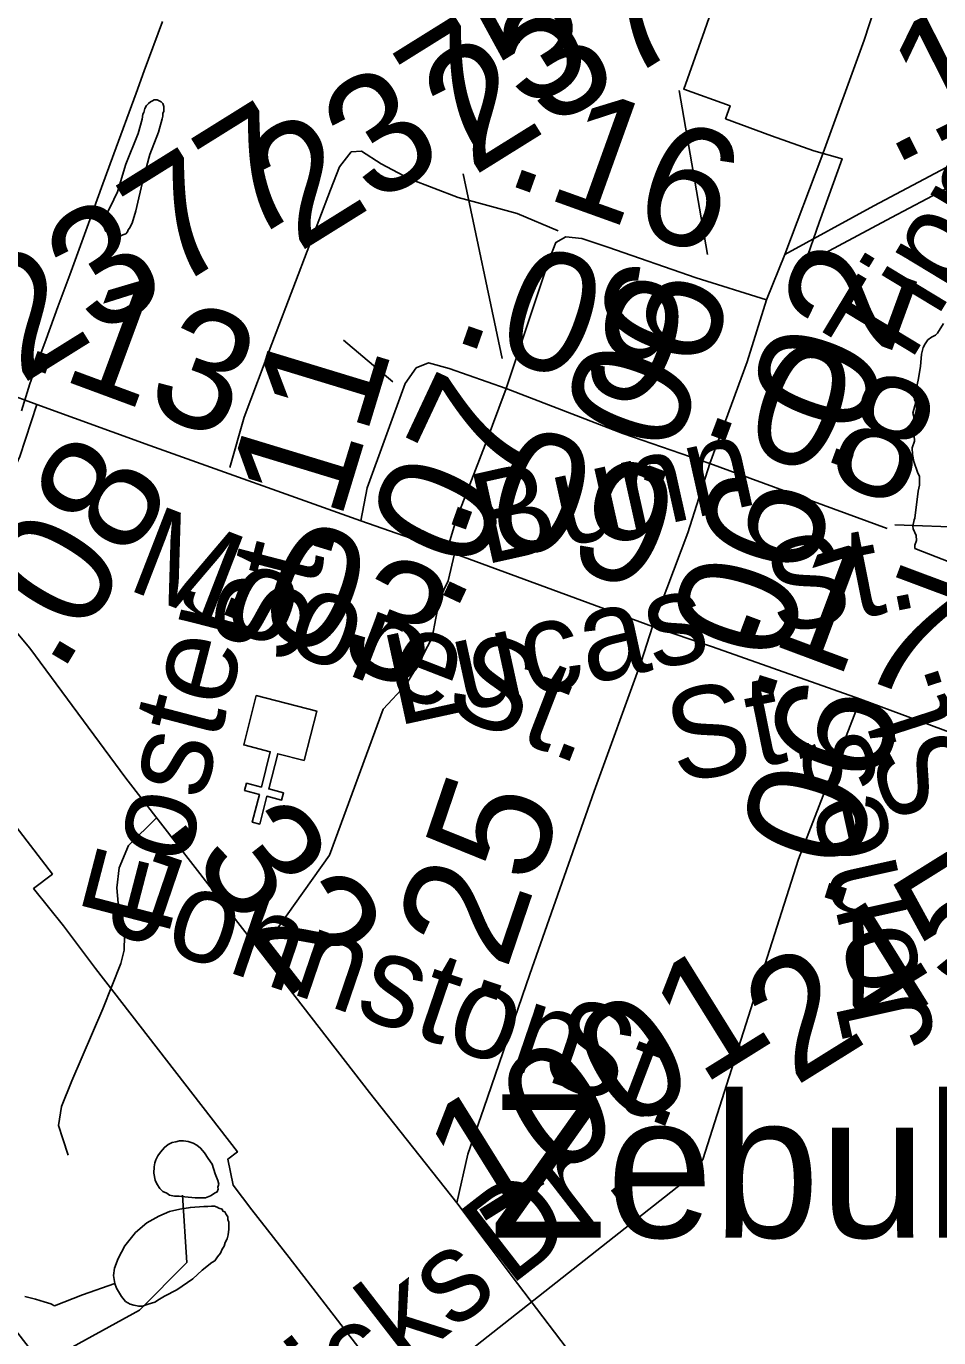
# Model space of a CAD drawing. Extents: x 2001466 to 31450019, y -30647475 to 847247.
# Drawn here: x 2199259 to 2201170, y 760541 to 763287 of the extents above; entities that cross this region are included whole.
import ezdxf

# ---------------------------------------------------------------- set-up
doc = ezdxf.new("R2010")
doc.units = 0
for name, color, linetype in [('Exist Boundary Political City Limit New', 7, 'Continuous'), ('Exist Cultural Church CELL', 7, 'Continuous'), ('Exist Cultural Educational Facility High Label', 7, 'Continuous'), ('Exist Hydrographic Misc Water Feature', 7, 'Continuous'), ('Exist Road Non-System Type 51', 7, 'Continuous'), ('Exist Road Non-System Type 51 Label', 7, 'Continuous'), ('Exist Road Primary NC Attributed', 7, 'Continuous'), ('Exist Road Primary NC Service Mileage Hundredths English Label', 7, 'Continuous'), ('Exist Road Secondary Mileage Hundredths English Label', 7, 'Continuous'), ('Exist Road Secondary Type 51 Attributed', 7, 'Continuous'), ('Exist Road Secondary Type 51 Label', 7, 'Continuous'), ('Exist Road Secondary Type 51 Number Label', 7, 'Continuous'), ('Map Preparation Boundary City Limit Buffer Line', 7, 'Continuous')]:
    doc.layers.add(name, color=color, linetype=linetype)

msp = doc.modelspace()

# ---------------------------------------------------------------- linework, layer by layer
at = {"layer": 'Exist Boundary Political City Limit New'}
for points in [[(2200889.5, 762789.1), (2200919.2, 762875.9), (2200967.5, 763009.4), (2200908.5, 763026.2), (2200819.5, 763057.2), (2200723.2, 763093), (2200732.8, 763120.3), (2200635.8, 763155.3), (2200679.2, 763276.9), (2200718.8, 763391.8)], [(2199543.8, 763296.7), (2199506, 763193.4), (2199488.8, 763146.4), (2199442.5, 763019.6), (2199416.5, 762949.2), (2199391.8, 762881.4), (2199349.8, 762766.4), (2199325, 762699.1), (2199300.5, 762631.6), (2199283.2, 762584.7), (2199266, 762537.8), (2199248.5, 762481.5)], [(2201256, 762984.2), (2201070.5, 762886.6), (2200889.5, 762789.1)], [(2201307.5, 762120.4), (2201119.8, 762193.7), (2201120, 762200.1), (2201123.2, 762210.1), (2201122.2, 762220.8), (2201116.5, 762234.8), (2201115.5, 762240.4), (2201118.2, 762253.6), (2201119.8, 762256.9), (2201127, 762313.5), (2201129.2, 762326.1), (2201129.8, 762343.9), (2201125.2, 762353.4), (2201117.5, 762375.5), (2201114.8, 762390.2), (2201114, 762404.2), (2201119, 762418.4), (2201118, 762430.2), (2201114.5, 762440.6), (2201114, 762444.5), (2201120.2, 762459.6), (2201115.5, 762476.4), (2201122, 762500), (2201119, 762504.9), (2201119.5, 762507.9), (2201119.8, 762513.9), (2201127, 762545.5), (2201131.8, 762574.6), (2201133.5, 762600.5), (2201137, 762613.9), (2201141.2, 762621.9), (2201147.2, 762630.3), (2201154.5, 762636), (2201163.2, 762639.7), (2201167, 762644), (2201179.8, 762664.5)], [(2199112.5, 761772.9), (2199313.5, 761511.8), (2199274.2, 761481.5), (2199337, 761403.1), (2199404, 761313.8), (2199701, 760930.2), (2199681.2, 760915), (2199692, 760860.2), (2199731.5, 760809.2), (2199809.2, 760709.1), (2199967, 760504.7), (2200028.2, 760425.6), (2200064.8, 760378.2), (2199667.2, 760071.7), (2199700, 760008.3), (2199914.5, 759594)]]:
    msp.add_lwpolyline(points, dxfattribs=at)
at = {"layer": 'Exist Cultural Church CELL'}
msp.add_lwpolyline([(2199840.6, 761749.8), (2199785.5, 761763.8), (2199766.6, 761690.1), (2199797.6, 761682.1), (2199793.6, 761666.7), (2199762.6, 761674.6), (2199747.7, 761616.3), (2199732.2, 761620.3), (2199747.1, 761678.6), (2199716.1, 761686.5), (2199720.1, 761702), (2199751.1, 761694), (2199769.9, 761767.8), (2199714.1, 761782.2), (2199740.5, 761885.3), (2199867, 761853)], close=True, dxfattribs=at)
at = {"layer": 'Exist Hydrographic Misc Water Feature'}
for points in [[(2199503.9, 762966.6), (2199488.5, 762900.4), (2199480.9, 762874.3), (2199475, 762864.3), (2199472.5, 762860.2), (2199470.7, 762856.4), (2199467, 762852.1), (2199461, 762850.1), (2199456.9, 762848.3), (2199451, 762848), (2199445, 762848.1), (2199439.1, 762848.2), (2199432.9, 762852), (2199428.4, 762855.9), (2199424.5, 762858.1), (2199422.7, 762864.1), (2199420.6, 762868), (2199420.6, 762872.1), (2199420.6, 762878.1), (2199422.7, 762881.9), (2199422.9, 762885.9), (2199434.2, 762908.2), (2199450.2, 762940.2), (2199467.4, 762998.1), (2199493.4, 763062.3), (2199501.4, 763092.3), (2199503.1, 763102.6), (2199504.9, 763106.4), (2199506.8, 763114.6), (2199510.9, 763120.5), (2199515, 763124.8), (2199518.9, 763128.6), (2199523, 763130.4), (2199526.9, 763132.7), (2199533.2, 763132.5), (2199537.1, 763130.8), (2199541, 763128.5), (2199545.1, 763124.7), (2199546.9, 763118.7), (2199546.9, 763112.6), (2199546.9, 763108.6), (2199545.1, 763104.8), (2199544.9, 763098.7), (2199543.1, 763092.9), (2199535.5, 763064.9), (2199517.6, 763018.5), (2199503.9, 762966.6)], [(2199526.4, 760899.2), (2199528.3, 760907.5), (2199530.1, 760913.3), (2199534, 760921.6), (2199540, 760929.6), (2199548, 760939.4), (2199555.8, 760945.5), (2199564.2, 760949.5), (2199572.2, 760951.5), (2199579.8, 760953.6), (2199587.8, 760953.6), (2199597.6, 760951.7), (2199608.1, 760948.1), (2199615.8, 760944.1), (2199623.8, 760938), (2199631.8, 760927.9), (2199639.6, 760916.1), (2199648.4, 760904.3), (2199654.4, 760884.4), (2199660.1, 760870.5), (2199662.2, 760862.5), (2199660.3, 760856.3), (2199660.5, 760852.2), (2199658.7, 760846.4), (2199654.6, 760844.2), (2199644.6, 760838.4), (2199634.5, 760834.2), (2199624.9, 760834.1), (2199612.8, 760833.8), (2199590.6, 760836), (2199578.7, 760837.8), (2199568.9, 760837.6), (2199558.6, 760839.6), (2199552.9, 760843.7), (2199544.5, 760847.4), (2199538.3, 760853.6), (2199532.4, 760863.4), (2199528.5, 760871.3), (2199526.2, 760885.4), (2199526.4, 760899.2)], [(2198276.7, 759278.1), (2198799.9, 760101.6), (2199155.9, 760412.5), (2199495.9, 760599), (2199594.9, 760698.7), (2199585.9, 760839.9)], [(2199444, 760654.9), (2199441.8, 760671.1), (2199443.4, 760687), (2199451.4, 760706.9), (2199465.1, 760733.2), (2199487.3, 760761.1), (2199511.1, 760781.5), (2199536.7, 760795.4), (2199558.8, 760805.5), (2199580.4, 760809.9), (2199602.7, 760813.9), (2199630.8, 760816.1), (2199638.8, 760816.1), (2199646.4, 760816.2), (2199653, 760816.4), (2199658.9, 760814.3), (2199662.4, 760812.5), (2199669, 760810.3), (2199670.8, 760806.4), (2199674.7, 760804.6), (2199676.9, 760800.6), (2199680.6, 760794.4), (2199681.1, 760788.6), (2199682.9, 760782.7), (2199682.9, 760776.6), (2199682.7, 760768.5), (2199681.3, 760756.6), (2199679.4, 760748.3), (2199675.1, 760740.5), (2199673.3, 760732.6), (2199669.4, 760726.3), (2199665.5, 760718.4), (2199659.5, 760710.4), (2199653.4, 760702.3), (2199647.2, 760698.4), (2199627.5, 760682.3), (2199607.6, 760664.2), (2199574, 760641.7), (2199548, 760627.8), (2199537.9, 760621.6), (2199528.1, 760615.4), (2199514.1, 760611.4), (2199502, 760607.2), (2199494.5, 760607.1), (2199484, 760609.1), (2199476.4, 760611.1), (2199466.4, 760617), (2199458.2, 760627.2), (2199447.9, 760645), (2199444, 760654.9)], [(2199444, 760654.9), (2199376.3, 760630.6), (2199318.1, 760608.2)], [(2199318.1, 760608.2), (2199310.3, 760611.8), (2199296.2, 760615.9), (2199277.9, 760621.9), (2199256, 760627.7)]]:
    msp.add_lwpolyline(points, dxfattribs=at)
at = {"layer": 'Exist Road Non-System Type 51'}
for points in [[(2200202.7, 762917.5), (2200163.5, 762928), (2200061.3, 762967.6), (2200002, 762998.9), (2199960.8, 763025.3), (2199939.4, 763023.6), (2199914.7, 762992.3), (2199896.2, 762944.1)], [(2199896.2, 762944.1), (2199822.4, 762751.6), (2199773.3, 762621.7)], [(2200372.8, 762858.7), (2200287.1, 762895), (2200202.7, 762917.5)], [(2199773.3, 762621.7), (2199715.3, 762468), (2199685, 762363.3)], [(2200155.3, 762182.5), (2200142.7, 762125.9), (2200124.6, 762089.7), (2200116.6, 762047.6), (2200108.6, 762007.4), (2200078.5, 761949.2), (2200054.4, 761909), (2200006.3, 761856.8), (2199893.9, 761551.7), (2199750.1, 761348.7)], [(2200876.3, 761543.2), (2200675.8, 760914.1), (2200645.1, 760874.6), (2199671.9, 760107.8), (2199636.9, 760099.1), (2199597.4, 760112.2), (2199553.6, 760147.3), (2198944.2, 760932.5), (2198935.4, 760980.8), (2198957.4, 761007.1), (2199172.2, 761165), (2199189.7, 761213.3), (2199194.1, 761265.9), (2199180.9, 761309.8), (2198803.9, 761801.1)], [(2199531.7, 761629.3), (2199472.6, 761571.7), (2199453.1, 761524.8), (2199448.2, 761483), (2199451.6, 761450.9), (2199459.1, 761426.7), (2199464.2, 761382.6), (2199463.6, 761352.7), (2199457, 761324.8), (2199419, 761229.6), (2199354, 761079), (2199332.9, 761025.4), (2199326, 760985.6), (2199335.5, 760957.4), (2199346.8, 760923.1)]]:
    msp.add_lwpolyline(points, dxfattribs=at)
at = {"layer": 'Exist Road Primary NC Attributed'}
for points in [[(2200160.3, 760823.3), (2199977.7, 761054.7), (2199716.6, 761391.9), (2199467.1, 761712.3), (2199266.2, 761984.6), (2199124.3, 762153.4)], [(2200820.5, 759920.8), (2200763.5, 760006.6), (2200645.8, 760165.7), (2200418.2, 760483), (2200287.4, 760654.7), (2200160.3, 760823.3)]]:
    msp.add_lwpolyline(points, dxfattribs=at)
at = {"layer": 'Exist Road Secondary Type 51 Attributed'}
for points in [[(2201876.1, 766139.3), (2201863, 766010.3), (2201839, 765890.9), (2201736.4, 765522.3), (2201505.2, 764770.5), (2201427.7, 764498.2), (2201382.7, 764348.5), (2201328.3, 764150.6), (2201241, 763917.1), (2201077.2, 763453.2), (2201013.4, 763257.4), (2200925, 763014.4), (2200847.5, 762809.2)], [(2201791.9, 763296.1), (2201608.8, 763207.1), (2201267.1, 763034.3), (2201033.8, 762910.8), (2200847.5, 762809.2)], [(2200263.6, 762528.6), (2200308.6, 762662.6), (2200353.6, 762798.7), (2200367.7, 762834.3), (2200388.7, 762845.8)], [(2200809.3, 762713.9), (2200661.8, 762760), (2200476.6, 762823.9), (2200422.2, 762842.7), (2200388.7, 762845.8)], [(2200847.5, 762809.2), (2200809.3, 762713.9)], [(2200809.3, 762713.9), (2200768.5, 762584.1), (2200690.6, 762371.5)], [(2198780.6, 762675.7), (2198941.5, 762620.7), (2199280.6, 762495.1)], [(2199959.7, 762251.1), (2199972.7, 762320.2), (2200052.3, 762539), (2200075.3, 762571.5)], [(2200263.6, 762528.6), (2200144.3, 762570.4), (2200101.4, 762582), (2200075.3, 762571.5)], [(2200139.6, 762188.2), (2200159, 762253.2), (2200219.7, 762410.2), (2200263.6, 762528.6)], [(2200690.6, 762371.5), (2200508.5, 762434.3), (2200263.6, 762528.6)], [(2199280.6, 762495.1), (2199245, 762386.2), (2199167.5, 762216.5), (2199124.3, 762153.4)], [(2199280.6, 762495.1), (2199517.6, 762409.2), (2199959.7, 762251.1)], [(2200690.6, 762371.5), (2200644, 762225.9), (2200570.2, 762030.1)], [(2201061.5, 762235.4), (2200690.6, 762371.5)], [(2199959.7, 762251.1), (2200139.6, 762188.2)], [(2200139.6, 762188.2), (2200570.2, 762030.1)], [(2200570.2, 762030.1), (2200546.7, 761955.8), (2200448.3, 761685.6), (2200313.3, 761302.4), (2200217.1, 761021.7), (2200183.6, 760925.4), (2200160.3, 760823.3)], [(2200570.2, 762030.1), (2200696.3, 761987.2), (2201006, 761878.3)], [(2201006, 761878.3), (2200876.3, 761543.2)], [(2201006, 761878.3), (2201260.3, 761784.1), (2201442.9, 761721.2)]]:
    msp.add_lwpolyline(points, dxfattribs=at)
at = {"layer": 'Exist Road Secondary Type 51 Number Label'}
for p, q in [((2200685.7, 762808.9), (2200625.8, 763152)), ((2200255.5, 762591.1), (2200173.9, 762977.7)), ((2200026.8, 762542.1), (2199923.4, 762629.2)), ((2201077.8, 762242.6), (2202047.1, 762209.9))]:
    msp.add_line(p, q, dxfattribs=at)
at = {"layer": 'Map Preparation Boundary City Limit Buffer Line'}
for points in [[(2200889.5, 762789.1), (2200919.2, 762875.9), (2200967.5, 763009.4), (2200908.5, 763026.2), (2200819.5, 763057.2), (2200723.2, 763093), (2200732.8, 763120.3), (2200635.8, 763155.3), (2200679.2, 763276.9), (2200718.8, 763391.8)], [(2199543.8, 763296.7), (2199506, 763193.4), (2199488.8, 763146.4), (2199442.5, 763019.6), (2199416.5, 762949.2), (2199391.8, 762881.4), (2199349.8, 762766.4), (2199325, 762699.1), (2199300.5, 762631.6), (2199283.2, 762584.7), (2199266, 762537.8), (2199248.5, 762481.5)], [(2201256, 762984.2), (2201070.5, 762886.6), (2200889.5, 762789.1)], [(2201307.5, 762120.4), (2201119.8, 762193.7), (2201120, 762200.1), (2201123.2, 762210.1), (2201122.2, 762220.8), (2201116.5, 762234.8), (2201115.5, 762240.4), (2201118.2, 762253.6), (2201119.8, 762256.9), (2201127, 762313.5), (2201129.2, 762326.1), (2201129.8, 762343.9), (2201125.2, 762353.4), (2201117.5, 762375.5), (2201114.8, 762390.2), (2201114, 762404.2), (2201119, 762418.4), (2201118, 762430.2), (2201114.5, 762440.6), (2201114, 762444.5), (2201120.2, 762459.6), (2201115.5, 762476.4), (2201122, 762500), (2201119, 762504.9), (2201119.5, 762507.9), (2201119.8, 762513.9), (2201127, 762545.5), (2201131.8, 762574.6), (2201133.5, 762600.5), (2201137, 762613.9), (2201141.2, 762621.9), (2201147.2, 762630.3), (2201154.5, 762636), (2201163.2, 762639.7), (2201167, 762644), (2201179.8, 762664.5)], [(2199112.5, 761772.9), (2199313.5, 761511.8), (2199274.2, 761481.5), (2199337, 761403.1), (2199404, 761313.8), (2199701, 760930.2), (2199681.2, 760915), (2199692, 760860.2), (2199731.5, 760809.2), (2199809.2, 760709.1), (2199967, 760504.7), (2200028.2, 760425.6), (2200064.8, 760378.2), (2199667.2, 760071.7), (2199700, 760008.3), (2199914.5, 759594)]]:
    msp.add_lwpolyline(points, dxfattribs=at)

# ---------------------------------------------------------------- texts
at = {"layer": 'Exist Cultural Educational Facility High Label'}
msp.add_text('Zebulon Elem.', height=300, dxfattribs=at).set_placement((2200229, 760750.8))
at = {"layer": 'Exist Road Non-System Type 51 Label'}
for s, rotation, p in [('Moore', 338.8101, (2199465.4, 762109.7)), ('St.', 75.4164, (2199823.1, 761944.1)), ('Foster', 75.4164, (2199554.7, 761377.1)), ('St.', 338.8102, (2200128.8, 761852.5)), ('Johnston', 341.1646, (2199421.4, 761395.2)), ('St.', 339.1043, (2200328.4, 761087.4)), ('Dr.', 37.7859, (2200270.8, 760647.3)), ('Hendricks', 37.7859, (2199359.3, 759940.6))]:
    msp.add_text(s, height=190, rotation=rotation, dxfattribs=at).set_placement(p)
at = {"layer": 'Exist Road Primary NC Service Mileage Hundredths English Label'}
msp.add_text('.32', height=250, rotation=307.9136, dxfattribs=at).set_placement((2199543.4, 761614.4))
at = {"layer": 'Exist Road Secondary Mileage Hundredths English Label'}
for s, rotation, p in [('.19', 26.7986, (2201070.6, 762993)), ('.16', 340.2228, (2200254.8, 762959.9)), ('.09', 340.6695, (2200143.7, 762632.4)), ('.02', 69.874, (2200970.4, 762331.2)), ('.06', 69.2814, (2200577.7, 762295.5)), ('.13', 339.68, (2199240.4, 762581.1)), ('.08', 339.38, (2200664.2, 762441.1)), ('.11', 73.0681, (2199888.7, 762158.9)), ('.07', 64.8528, (2200154.3, 762051.6)), ('.09', 340.3991, (2200120.7, 762254.3)), ('.08', 59.113, (2199330.2, 761926.3)), ('.06', 72.6395, (2200813.4, 761857.4)), ('.03', 337.8438, (2199645.2, 762066.5)), ('.17', 339.5069, (2200725, 762028.1)), ('.06', 72.6395, (2200958.8, 761422.2)), ('.25', 71.2226, (2200233.9, 761219.3))]:
    msp.add_text(s, height=250, rotation=rotation, dxfattribs=at).set_placement(p)
at = {"layer": 'Exist Road Secondary Type 51 Label'}
for s, rotation, p in [('Tippett', 58.8474, (2201086, 762542.9)), ('Bunn', 12.5876, (2200216.1, 762158.6)), ('St.', 11.298, (2200829.4, 762012.5)), ('Lucas', 12.3171, (2200034.4, 761821.5)), ('St.', 107.8897, (2201256.5, 761663.9)), ('St.', 11.4249, (2200621.6, 761700.7)), ('Jones', 102.537, (2201164.9, 761158.2))]:
    msp.add_text(s, height=190, rotation=rotation, dxfattribs=at).set_placement(p)
at = {"layer": 'Exist Road Secondary Type 51 Number Label'}
for s, p in [('2374', (2200194.3, 762971.3)), ('2375', (2199828.2, 762811.4)), ('2377', (2199248.2, 762535.3)), ('2455', (2200868.3, 761065.8)), ('1001', (2200200, 760773.1))]:
    msp.add_text(s, height=250, rotation=31.918, dxfattribs=at).set_placement(p)

doc.saveas('drawing.dxf')
